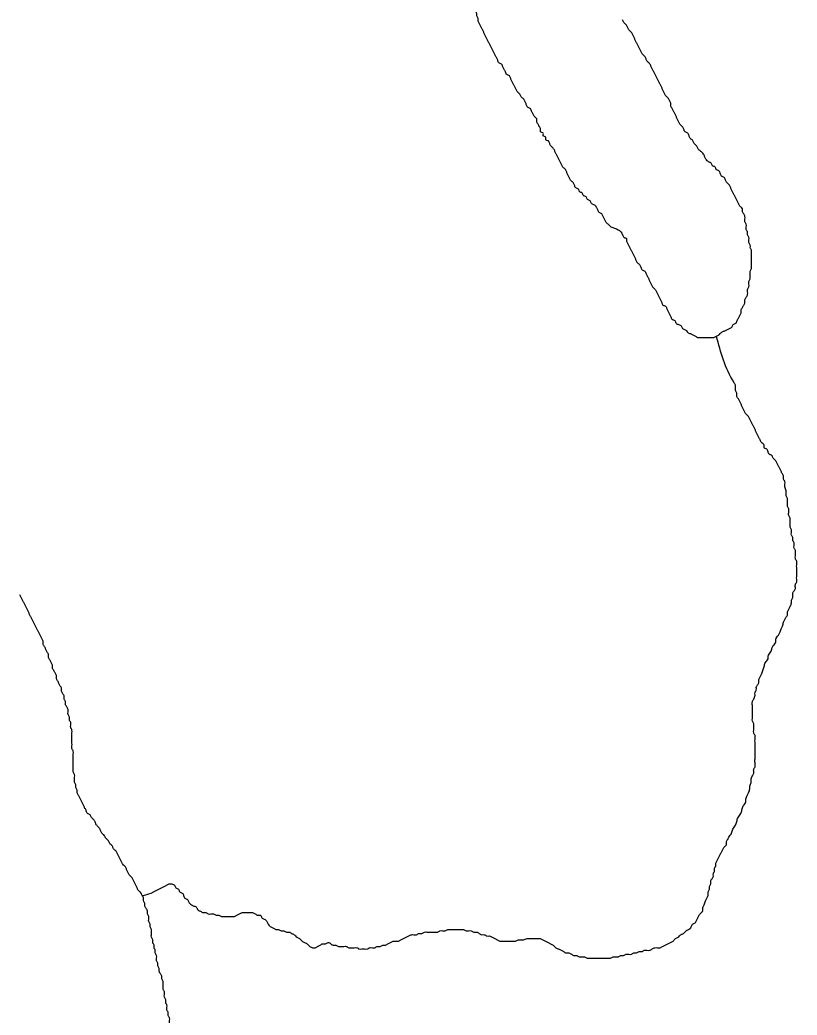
# Model space of a CAD drawing. Extents: x 813775 to 1157140, y 1757555 to 1979907.
# Drawn here: x 1006818 to 1008483, y 1854086 to 1856220 of the extents above; entities that cross this region are included whole.
import ezdxf

# ---------------------------------------------------------------- set-up
doc = ezdxf.new("R2010")
doc.units = 0
doc.layers.add('Level 35', color=7, linetype='Continuous')
doc.layers.add('Level 9', color=7, linetype='Continuous')

msp = doc.modelspace()

# ---------------------------------------------------------------- linework, layer by layer
at = {"layer": 'Level 35'}
for points in [[(1008084.3, 1855775.8), (1008078.7, 1855781.4), (1008073.2, 1855787), (1008070.4, 1855792.6), (1008067.6, 1855798.2), (1008064.8, 1855803.8), (1008059.2, 1855806.5), (1008056.4, 1855812.1), (1008053.6, 1855817.7), (1008048, 1855823.3), (1008042.5, 1855826.1), (1008039.7, 1855831.7), (1008034.1, 1855834.5), (1008031.3, 1855840), (1008025.7, 1855842.8), (1008022.9, 1855848.4), (1008017.4, 1855851.2), (1008014.6, 1855856.8), (1008009, 1855859.6), (1008006.2, 1855865.2), (1008003.4, 1855870.7), (1007997.8, 1855876.3), (1007995, 1855881.9), (1007992.3, 1855887.5), (1007989.5, 1855893.1), (1007986.7, 1855898.6), (1007981.1, 1855904.2), (1007978.3, 1855909.8), (1007975.5, 1855915.4), (1007972.7, 1855921), (1007969.9, 1855926.6), (1007967.2, 1855932.1), (1007964.4, 1855937.7), (1007961.6, 1855943.3), (1007956, 1855948.9), (1007953.2, 1855954.5), (1007950.4, 1855960), (1007944.8, 1855962.8), (1007944.8, 1855968.4), (1007939.3, 1855971.2), (1007939.3, 1855976.8), (1007933.7, 1855979.6), (1007933.7, 1855985.2), (1007930.9, 1855990.7), (1007928.1, 1855996.3), (1007925.3, 1856001.9), (1007925.3, 1856007.5), (1007919.7, 1856013.1), (1007916.9, 1856018.7), (1007914.1, 1856024.2), (1007911.4, 1856029.8), (1007905.8, 1856032.6), (1007903, 1856038.2), (1007900.2, 1856043.8), (1007897.4, 1856049.4), (1007891.8, 1856054.9), (1007889, 1856060.5), (1007883.5, 1856066.1), (1007880.7, 1856071.7), (1007877.9, 1856077.3), (1007875.1, 1856082.8), (1007872.3, 1856088.4), (1007869.5, 1856094), (1007866.7, 1856099.6), (1007861.1, 1856102.4), (1007858.4, 1856108), (1007855.6, 1856113.5), (1007852.8, 1856119.1), (1007850, 1856124.7), (1007844.4, 1856127.5), (1007841.6, 1856133.1), (1007838.8, 1856138.7), (1007836, 1856144.2), (1007833.3, 1856149.8), (1007830.5, 1856155.4), (1007827.7, 1856161), (1007824.9, 1856166.6), (1007822.1, 1856172.2), (1007819.3, 1856177.7), (1007816.5, 1856183.3), (1007813.7, 1856188.9), (1007810.9, 1856194.5), (1007808.1, 1856200.1), (1007805.4, 1856205.6), (1007802.6, 1856211.2), (1007799.8, 1856216.8), (1007799.8, 1856222.4), (1007797, 1856228), (1007797, 1856233.6), (1007794.2, 1856239.1), (1007794.2, 1856244.7)], [(1008382.8, 1855731.2), (1008382.8, 1855736.8), (1008380, 1855742.4), (1008380, 1855747.9), (1008380, 1855753.5), (1008377.2, 1855759.1), (1008377.2, 1855764.7), (1008374.4, 1855770.3), (1008374.4, 1855775.8), (1008374.4, 1855781.4), (1008371.6, 1855787), (1008371.6, 1855792.6), (1008371.6, 1855798.2), (1008368.8, 1855803.8), (1008366.1, 1855809.3), (1008366.1, 1855814.9), (1008360.5, 1855820.5), (1008357.7, 1855826.1), (1008354.9, 1855831.7), (1008352.1, 1855837.2), (1008349.3, 1855842.8), (1008346.5, 1855848.4), (1008343.7, 1855854), (1008341, 1855859.6), (1008338.2, 1855865.2), (1008332.6, 1855870.7), (1008329.8, 1855876.3), (1008327, 1855881.9), (1008321.4, 1855884.7), (1008318.6, 1855890.3), (1008315.8, 1855895.9), (1008310.3, 1855898.6), (1008307.5, 1855904.2), (1008301.9, 1855907), (1008299.1, 1855912.6), (1008293.5, 1855915.4), (1008288, 1855921), (1008285.2, 1855926.6), (1008282.4, 1855932.1), (1008276.8, 1855937.7), (1008271.2, 1855943.3), (1008268.4, 1855948.9), (1008262.8, 1855954.5), (1008260.1, 1855960), (1008254.5, 1855965.6), (1008251.7, 1855971.2), (1008248.9, 1855976.8), (1008243.3, 1855979.6), (1008240.5, 1855985.2), (1008237.7, 1855990.7), (1008232.2, 1855996.3), (1008229.4, 1856001.9), (1008226.6, 1856007.5), (1008223.8, 1856013.1), (1008221, 1856018.7), (1008218.2, 1856024.2), (1008215.4, 1856029.8), (1008212.6, 1856035.4), (1008212.6, 1856041), (1008209.8, 1856046.6), (1008207.1, 1856052.1), (1008201.5, 1856057.7), (1008198.7, 1856063.3), (1008195.9, 1856068.9), (1008193.1, 1856074.5), (1008190.3, 1856080.1), (1008187.5, 1856085.6), (1008184.7, 1856091.2), (1008181.9, 1856096.8), (1008179.2, 1856102.4), (1008176.4, 1856108), (1008173.6, 1856113.5), (1008170.8, 1856119.1), (1008168, 1856124.7), (1008162.4, 1856130.3), (1008159.6, 1856135.9), (1008156.8, 1856141.5), (1008151.3, 1856147), (1008148.5, 1856152.6), (1008145.7, 1856158.2), (1008142.9, 1856163.8), (1008140.1, 1856169.4), (1008137.3, 1856174.9), (1008134.5, 1856180.5), (1008131.7, 1856186.1), (1008128.9, 1856191.7), (1008123.4, 1856197.3), (1008120.6, 1856202.9), (1008117.8, 1856208.4), (1008112.2, 1856214), (1008109.4, 1856219.6)], [(1008084.3, 1855775.8), (1008109.4, 1855759.1), (1008112.2, 1855753.5), (1008117.8, 1855750.7), (1008117.8, 1855745.1), (1008120.6, 1855739.6), (1008123.4, 1855734), (1008126.2, 1855728.4), (1008128.9, 1855722.8), (1008131.7, 1855717.2), (1008134.5, 1855711.7), (1008137.3, 1855706.1), (1008140.1, 1855700.5), (1008145.7, 1855694.9), (1008148.5, 1855689.3), (1008151.3, 1855683.7), (1008156.8, 1855681), (1008159.6, 1855675.4), (1008162.4, 1855669.8), (1008165.2, 1855664.2), (1008168, 1855658.6), (1008170.8, 1855653), (1008173.6, 1855647.5), (1008179.2, 1855641.9), (1008181.9, 1855636.3), (1008184.7, 1855630.7), (1008187.5, 1855625.1), (1008190.3, 1855619.6), (1008193.1, 1855614), (1008195.9, 1855608.4), (1008201.5, 1855605.6), (1008204.3, 1855600), (1008207.1, 1855594.4), (1008209.8, 1855588.9), (1008212.6, 1855583.3), (1008215.4, 1855577.7), (1008221, 1855574.9), (1008223.8, 1855569.3), (1008229.4, 1855566.5), (1008234.9, 1855563.7), (1008237.7, 1855558.2), (1008243.3, 1855555.4), (1008248.9, 1855549.8), (1008254.5, 1855547), (1008260.1, 1855544.2), (1008265.6, 1855541.4), (1008271.2, 1855538.6), (1008276.8, 1855538.6), (1008282.4, 1855538.6), (1008288, 1855538.6), (1008293.5, 1855538.6), (1008299.1, 1855538.6), (1008304.7, 1855538.6), (1008310.3, 1855541.4), (1008315.8, 1855544.2), (1008321.4, 1855549.8), (1008327, 1855552.6), (1008332.6, 1855555.4), (1008338.2, 1855558.2), (1008343.7, 1855560.9), (1008346.5, 1855566.5), (1008352.1, 1855569.3), (1008354.9, 1855574.9), (1008357.7, 1855580.5), (1008360.5, 1855586.1), (1008363.3, 1855591.6), (1008363.3, 1855597.2), (1008366.1, 1855602.8), (1008368.8, 1855608.4), (1008371.6, 1855614), (1008371.6, 1855619.6), (1008374.4, 1855625.1), (1008377.2, 1855630.7), (1008377.2, 1855636.3), (1008377.2, 1855641.9), (1008380, 1855647.5), (1008380, 1855653), (1008380, 1855658.6), (1008382.8, 1855664.2), (1008382.8, 1855669.8), (1008382.8, 1855675.4), (1008382.8, 1855681), (1008385.6, 1855686.5), (1008385.6, 1855692.1), (1008385.6, 1855697.7), (1008385.6, 1855703.3), (1008385.6, 1855708.9), (1008385.6, 1855714.4), (1008385.6, 1855720), (1008385.6, 1855725.6), (1008382.8, 1855731.2)], [(1008460.1, 1855210.2), (1008457.3, 1855218.6), (1008457.3, 1855224.1), (1008457.3, 1855229.7), (1008454.5, 1855235.3), (1008454.5, 1855240.9), (1008451.7, 1855246.5), (1008448.9, 1855252), (1008446.1, 1855257.6), (1008443.3, 1855263.2), (1008440.5, 1855268.8), (1008437.7, 1855274.4), (1008432.2, 1855280), (1008429.4, 1855285.5), (1008423.8, 1855288.3), (1008421, 1855293.9), (1008418.2, 1855299.5), (1008412.6, 1855302.3), (1008412.6, 1855307.9), (1008407.1, 1855313.4), (1008404.3, 1855319), (1008401.5, 1855324.6), (1008398.7, 1855330.2), (1008395.9, 1855335.8), (1008393.1, 1855341.4), (1008390.3, 1855346.9), (1008387.5, 1855352.5), (1008384.7, 1855358.1), (1008381.9, 1855363.7), (1008379.2, 1855369.3), (1008373.6, 1855374.8), (1008370.8, 1855380.4), (1008368, 1855386), (1008365.2, 1855391.6), (1008362.4, 1855397.2), (1008359.6, 1855402.8), (1008356.8, 1855408.3), (1008354, 1855413.9), (1008354, 1855419.5), (1008351.3, 1855425.1), (1008351.3, 1855430.7), (1008351.3, 1855436.2), (1008348.5, 1855441.8), (1008310.3, 1855541.4)], [(1008393.1, 1854649.2), (1008393.1, 1854654.8), (1008393.1, 1854660.4), (1008393.1, 1854665.9), (1008393.1, 1854671.5), (1008393.1, 1854677.1), (1008393.1, 1854685.5), (1008390.3, 1854691.1), (1008390.3, 1854696.6), (1008390.3, 1854705), (1008390.3, 1854710.6), (1008387.5, 1854716.2), (1008387.5, 1854721.8), (1008387.5, 1854727.3), (1008387.5, 1854732.9), (1008387.5, 1854738.5), (1008387.5, 1854744.1), (1008387.5, 1854749.7), (1008387.5, 1854758), (1008390.3, 1854763.6), (1008393.1, 1854772), (1008393.1, 1854777.6), (1008395.9, 1854783.2), (1008395.9, 1854788.7), (1008398.7, 1854794.3), (1008401.5, 1854799.9), (1008401.5, 1854805.5), (1008404.3, 1854811.1), (1008407.1, 1854816.7), (1008409.8, 1854825), (1008412.6, 1854833.4), (1008415.4, 1854841.8), (1008421, 1854850.1), (1008421, 1854855.7), (1008426.6, 1854864.1), (1008429.4, 1854872.5), (1008432.2, 1854878.1), (1008437.7, 1854886.4), (1008437.7, 1854892), (1008443.3, 1854900.4), (1008446.1, 1854906), (1008448.9, 1854914.3), (1008451.7, 1854919.9), (1008454.5, 1854928.3), (1008457.3, 1854933.9), (1008460.1, 1854939.5), (1008462.8, 1854945), (1008462.8, 1854950.6), (1008465.6, 1854956.2), (1008468.4, 1854961.8), (1008471.2, 1854970.2), (1008471.2, 1854975.7), (1008474, 1854981.3), (1008474, 1854989.7), (1008476.8, 1854995.3), (1008479.6, 1855000.9), (1008479.6, 1855009.2), (1008482.4, 1855014.8), (1008482.4, 1855020.4), (1008482.4, 1855026), (1008482.4, 1855031.6), (1008482.4, 1855037.1), (1008482.4, 1855045.5), (1008482.4, 1855051.1), (1008482.4, 1855059.5), (1008479.6, 1855065.1), (1008479.6, 1855070.6), (1008479.6, 1855076.2), (1008479.6, 1855081.8), (1008476.8, 1855087.4), (1008476.8, 1855093), (1008476.8, 1855098.5), (1008474, 1855104.1), (1008474, 1855109.7), (1008471.2, 1855115.3), (1008471.2, 1855120.9), (1008471.2, 1855126.5), (1008468.4, 1855132), (1008468.4, 1855137.6), (1008468.4, 1855146), (1008468.4, 1855151.6), (1008465.6, 1855157.2), (1008465.6, 1855165.5), (1008465.6, 1855171.1), (1008462.8, 1855176.7), (1008462.8, 1855182.3), (1008462.8, 1855187.9), (1008462.8, 1855193.4), (1008460.1, 1855199), (1008460.1, 1855204.6), (1008460.1, 1855210.2)], [(1008077.9, 1854208.2), (1008083.5, 1854208.2), (1008089, 1854211), (1008094.6, 1854211), (1008100.2, 1854211), (1008105.8, 1854213.8), (1008111.4, 1854213.8), (1008116.9, 1854216.6), (1008122.5, 1854216.6), (1008128.1, 1854216.6), (1008133.7, 1854219.4), (1008139.3, 1854219.4), (1008144.8, 1854222.2), (1008150.4, 1854222.2), (1008156, 1854225), (1008161.6, 1854225), (1008167.1, 1854225), (1008172.7, 1854227.8), (1008178.3, 1854230.6), (1008183.9, 1854230.6), (1008189.5, 1854230.6), (1008195, 1854233.4), (1008200.6, 1854236.1), (1008206.2, 1854238.9), (1008211.8, 1854241.7), (1008217.4, 1854244.5), (1008222.9, 1854250.1), (1008228.5, 1854252.9), (1008234.1, 1854258.5), (1008239.7, 1854261.3), (1008245.3, 1854266.8), (1008250.8, 1854269.6), (1008256.4, 1854275.2), (1008259.2, 1854280.8), (1008264.8, 1854283.6), (1008267.6, 1854289.2), (1008270.4, 1854294.8), (1008273.2, 1854300.3), (1008278.7, 1854305.9), (1008281.5, 1854311.5), (1008281.5, 1854317.1), (1008284.3, 1854322.7), (1008287.1, 1854331), (1008289.9, 1854336.6), (1008292.7, 1854342.2), (1008292.7, 1854350.6), (1008295.5, 1854356.2), (1008295.5, 1854361.7), (1008298.3, 1854367.3), (1008298.3, 1854372.9), (1008301, 1854378.5), (1008303.8, 1854384.1), (1008303.8, 1854389.6), (1008306.6, 1854395.2), (1008306.6, 1854400.8), (1008309.4, 1854406.4), (1008309.4, 1854412), (1008312.2, 1854417.6), (1008315, 1854423.1), (1008317.8, 1854428.7), (1008320.6, 1854434.3), (1008323.4, 1854439.9), (1008326.2, 1854445.5), (1008331.7, 1854451), (1008331.7, 1854456.6), (1008334.5, 1854462.2), (1008337.3, 1854467.8), (1008342.9, 1854476.2), (1008345.7, 1854484.5), (1008351.3, 1854492.9), (1008354, 1854501.3), (1008356.8, 1854509.7), (1008362.4, 1854518), (1008365.2, 1854526.4), (1008368, 1854534.8), (1008373.6, 1854543.1), (1008373.6, 1854548.7), (1008376.4, 1854557.1), (1008379.2, 1854562.7), (1008381.9, 1854571.1), (1008381.9, 1854576.6), (1008384.7, 1854585), (1008384.7, 1854590.6), (1008387.5, 1854599), (1008390.3, 1854604.5), (1008390.3, 1854612.9), (1008393.1, 1854618.5), (1008393.1, 1854626.9), (1008393.1, 1854635.2), (1008393.1, 1854643.6), (1008393.1, 1854649.2)], [(1007079.9, 1854342.3), (1007098.7, 1854347.8), (1007104.3, 1854350.6), (1007109.9, 1854353.4), (1007115.5, 1854356.2), (1007121.1, 1854358.9), (1007126.6, 1854361.7), (1007132.2, 1854364.5), (1007137.8, 1854367.3), (1007143.4, 1854367.3), (1007149, 1854364.5), (1007151.7, 1854358.9), (1007157.3, 1854356.2), (1007160.1, 1854350.6), (1007165.7, 1854347.8), (1007168.5, 1854342.2), (1007171.3, 1854336.6), (1007176.9, 1854333.8), (1007179.6, 1854328.2), (1007185.2, 1854322.7), (1007190.8, 1854319.9), (1007196.4, 1854317.1), (1007199.2, 1854311.5), (1007204.7, 1854308.7), (1007210.3, 1854305.9), (1007215.9, 1854305.9), (1007221.5, 1854303.1), (1007227.1, 1854303.1), (1007232.6, 1854303.1), (1007238.2, 1854300.3), (1007243.8, 1854300.3), (1007249.4, 1854297.5), (1007255, 1854297.5), (1007260.5, 1854297.5), (1007266.1, 1854297.5), (1007271.7, 1854297.5), (1007277.3, 1854297.5), (1007282.9, 1854300.3), (1007288.4, 1854303.1), (1007294, 1854305.9), (1007299.6, 1854305.9), (1007305.2, 1854305.9), (1007310.8, 1854305.9), (1007316.3, 1854305.9), (1007321.9, 1854303.1), (1007327.5, 1854300.3), (1007333.1, 1854300.3), (1007335.9, 1854294.8), (1007341.4, 1854292), (1007347, 1854286.4), (1007349.8, 1854280.8), (1007355.4, 1854275.2), (1007361, 1854272.4), (1007366.5, 1854269.6), (1007372.1, 1854269.6), (1007377.7, 1854266.8), (1007383.3, 1854266.8), (1007388.9, 1854264.1), (1007394.4, 1854264.1), (1007400, 1854261.3), (1007405.6, 1854258.5), (1007411.2, 1854252.9), (1007416.8, 1854250.1), (1007422.3, 1854244.5), (1007427.9, 1854241.7), (1007433.5, 1854238.9), (1007439.1, 1854233.4), (1007444.7, 1854230.6), (1007450.2, 1854230.6), (1007455.8, 1854233.4), (1007461.4, 1854236.1), (1007467, 1854238.9), (1007472.5, 1854238.9), (1007478.1, 1854241.7), (1007483.7, 1854238.9), (1007489.3, 1854236.1), (1007494.9, 1854236.1), (1007500.4, 1854233.4), (1007506, 1854233.4), (1007511.6, 1854233.4), (1007517.2, 1854233.4), (1007522.8, 1854230.6), (1007528.3, 1854230.6), (1007533.9, 1854230.6), (1007539.5, 1854230.6), (1007545.1, 1854227.8), (1007550.7, 1854227.8), (1007556.2, 1854227.8), (1007561.8, 1854227.8), (1007567.4, 1854230.6), (1007573, 1854230.6)], [(1007573, 1854230.6), (1007578.6, 1854230.6), (1007584.1, 1854233.4), (1007589.7, 1854233.4), (1007595.3, 1854236.1), (1007600.9, 1854236.1), (1007606.4, 1854238.9), (1007612, 1854241.7), (1007617.6, 1854244.5), (1007623.2, 1854244.5), (1007628.8, 1854244.5), (1007634.3, 1854247.3), (1007639.9, 1854250.1), (1007645.5, 1854252.9), (1007651.1, 1854255.7), (1007656.7, 1854258.5), (1007662.2, 1854258.5), (1007667.8, 1854258.5), (1007673.4, 1854261.3), (1007679, 1854261.3), (1007684.6, 1854264.1), (1007690.1, 1854264.1), (1007695.7, 1854264.1), (1007701.3, 1854264.1), (1007706.9, 1854264.1), (1007712.4, 1854264.1), (1007718, 1854266.8), (1007723.6, 1854266.8), (1007729.2, 1854266.8), (1007734.8, 1854269.6), (1007740.3, 1854269.6), (1007745.9, 1854269.6), (1007751.5, 1854269.6), (1007757.1, 1854269.6), (1007762.7, 1854269.6), (1007768.2, 1854269.6), (1007773.8, 1854266.8), (1007779.4, 1854266.8), (1007785, 1854266.8), (1007790.6, 1854264.1), (1007796.1, 1854264.1), (1007801.7, 1854261.3), (1007807.3, 1854258.5), (1007812.9, 1854258.5), (1007818.5, 1854255.7), (1007824, 1854255.7), (1007829.6, 1854252.9), (1007835.2, 1854250.1), (1007840.8, 1854247.3), (1007846.3, 1854244.5), (1007851.9, 1854244.5), (1007857.5, 1854244.5), (1007863.1, 1854244.5), (1007868.7, 1854244.5), (1007874.2, 1854244.5), (1007879.8, 1854244.5), (1007885.4, 1854247.3), (1007891, 1854247.3), (1007896.6, 1854247.3), (1007904.9, 1854250.1), (1007910.5, 1854250.1), (1007916.1, 1854250.1), (1007921.7, 1854250.1), (1007927.2, 1854250.1), (1007932.8, 1854250.1), (1007938.4, 1854247.3), (1007944, 1854244.5), (1007949.6, 1854241.7), (1007955.1, 1854238.9), (1007960.7, 1854236.1), (1007966.3, 1854230.6), (1007971.9, 1854227.8), (1007977.5, 1854225), (1007983, 1854222.2), (1007988.6, 1854219.4), (1007994.2, 1854219.4), (1007999.8, 1854216.6), (1008005.4, 1854213.8), (1008010.9, 1854213.8), (1008016.5, 1854211), (1008022.1, 1854211), (1008027.7, 1854211), (1008033.2, 1854208.2), (1008038.8, 1854208.2), (1008044.4, 1854208.2), (1008050, 1854208.2), (1008055.6, 1854208.2), (1008061.1, 1854208.2), (1008066.7, 1854208.2), (1008072.3, 1854208.2), (1008077.9, 1854208.2)]]:
    msp.add_spline(points, degree=3, dxfattribs=at)
at = {"layer": 'Level 9'}
for points in [[(1006987.9, 1854487.4), (1006982.3, 1854493), (1006979.5, 1854498.6), (1006976.7, 1854504.1), (1006971.1, 1854509.7), (1006968.4, 1854515.3), (1006962.8, 1854518.1), (1006960, 1854523.7), (1006957.2, 1854529.3), (1006954.4, 1854534.8), (1006951.6, 1854540.4), (1006948.8, 1854546), (1006946, 1854551.6), (1006943.3, 1854557.2), (1006940.5, 1854562.8), (1006940.5, 1854568.3), (1006937.7, 1854573.9), (1006937.7, 1854579.5), (1006934.9, 1854585.1), (1006934.9, 1854590.7), (1006934.9, 1854596.3), (1006934.9, 1854601.8), (1006932.1, 1854607.4), (1006932.1, 1854613), (1006932.1, 1854618.6), (1006932.1, 1854624.2), (1006932.1, 1854629.7), (1006932.1, 1854635.3), (1006932.1, 1854640.9), (1006932.1, 1854646.5), (1006932.1, 1854652.1), (1006929.3, 1854657.7), (1006929.3, 1854663.2), (1006929.3, 1854668.8), (1006929.3, 1854674.4), (1006929.3, 1854680), (1006929.3, 1854685.6), (1006929.3, 1854691.1), (1006929.3, 1854696.7), (1006926.5, 1854702.3), (1006926.5, 1854707.9), (1006926.5, 1854713.5), (1006923.7, 1854719.1), (1006923.7, 1854724.6), (1006920.9, 1854730.2), (1006920.9, 1854735.8), (1006920.9, 1854741.4), (1006918.1, 1854747), (1006915.4, 1854752.5), (1006915.4, 1854758.1), (1006912.6, 1854763.7), (1006912.6, 1854769.3), (1006909.8, 1854774.9), (1006907, 1854780.5), (1006907, 1854786), (1006904.2, 1854791.6), (1006901.4, 1854797.2), (1006898.6, 1854802.8), (1006895.8, 1854808.4), (1006895.8, 1854814), (1006893, 1854819.5), (1006890.2, 1854825.1), (1006887.5, 1854830.7), (1006887.5, 1854836.3), (1006884.7, 1854841.9), (1006881.9, 1854847.4), (1006879.1, 1854853), (1006879.1, 1854858.6), (1006876.3, 1854864.2), (1006873.5, 1854869.8), (1006870.7, 1854875.4), (1006867.9, 1854880.9), (1006867.9, 1854886.5), (1006865.1, 1854892.1), (1006862.4, 1854897.7), (1006859.6, 1854903.3), (1006856.8, 1854908.8), (1006854, 1854914.4), (1006851.2, 1854920), (1006848.4, 1854925.6), (1006845.6, 1854931.2), (1006842.8, 1854936.8), (1006840, 1854942.3), (1006837.2, 1854947.9), (1006834.5, 1854953.5), (1006831.7, 1854959.1), (1006828.9, 1854964.7), (1006826.1, 1854970.3), (1006823.3, 1854975.8), (1006820.5, 1854981.4), (1006817.7, 1854987)], [(1007160.8, 1853985), (1007160.8, 1853990.6), (1007158.1, 1853996.2), (1007158.1, 1854001.8), (1007155.3, 1854007.3), (1007155.3, 1854012.9), (1007152.5, 1854018.5), (1007149.7, 1854024.1), (1007149.7, 1854029.7), (1007146.9, 1854035.3), (1007146.9, 1854040.8), (1007144.1, 1854046.4), (1007144.1, 1854052), (1007141.3, 1854057.6), (1007141.3, 1854063.2), (1007138.5, 1854068.7), (1007138.5, 1854074.3), (1007138.5, 1854079.9), (1007135.7, 1854085.5), (1007135.7, 1854091.1), (1007132.9, 1854096.7), (1007132.9, 1854102.2), (1007132.9, 1854107.8), (1007130.2, 1854113.4), (1007130.2, 1854119), (1007127.4, 1854124.6), (1007127.4, 1854130.1), (1007127.4, 1854135.7), (1007124.6, 1854141.3), (1007124.6, 1854146.9), (1007124.6, 1854152.5), (1007124.6, 1854158.1), (1007121.8, 1854163.6), (1007121.8, 1854169.2), (1007119, 1854174.8), (1007116.2, 1854180.4), (1007116.2, 1854186), (1007113.4, 1854191.6), (1007113.4, 1854197.1), (1007110.6, 1854202.7), (1007110.6, 1854208.3), (1007110.6, 1854213.9), (1007107.8, 1854219.5), (1007107.8, 1854225), (1007105.1, 1854230.6), (1007105.1, 1854236.2), (1007102.3, 1854241.8), (1007102.3, 1854247.4), (1007099.5, 1854253), (1007099.5, 1854258.5), (1007099.5, 1854264.1), (1007099.5, 1854269.7), (1007096.7, 1854275.3), (1007096.7, 1854280.9), (1007093.9, 1854286.4), (1007093.9, 1854292), (1007093.9, 1854297.6), (1007091.1, 1854303.2), (1007091.1, 1854308.8), (1007088.3, 1854314.4), (1007085.5, 1854319.9), (1007085.5, 1854325.5), (1007082.7, 1854331.1), (1007082.7, 1854336.7), (1007079.9, 1854342.3), (1007077.2, 1854347.8), (1007071.6, 1854353.4), (1007068.8, 1854359), (1007066, 1854364.6), (1007063.2, 1854370.2), (1007060.4, 1854375.8), (1007057.6, 1854381.3), (1007052, 1854386.9), (1007049.3, 1854392.5), (1007046.5, 1854398.1), (1007043.7, 1854403.7), (1007038.1, 1854409.3), (1007035.3, 1854414.8), (1007032.5, 1854420.4), (1007029.7, 1854426), (1007026.9, 1854431.6), (1007024.2, 1854437.2), (1007018.6, 1854442.7), (1007015.8, 1854448.3), (1007010.2, 1854453.9), (1007007.4, 1854459.5), (1007001.8, 1854465.1), (1006999, 1854470.7), (1006993.5, 1854476.2), (1006990.7, 1854481.8), (1006987.9, 1854487.4)]]:
    msp.add_spline(points, degree=3, dxfattribs=at)

doc.saveas('drawing.dxf')
